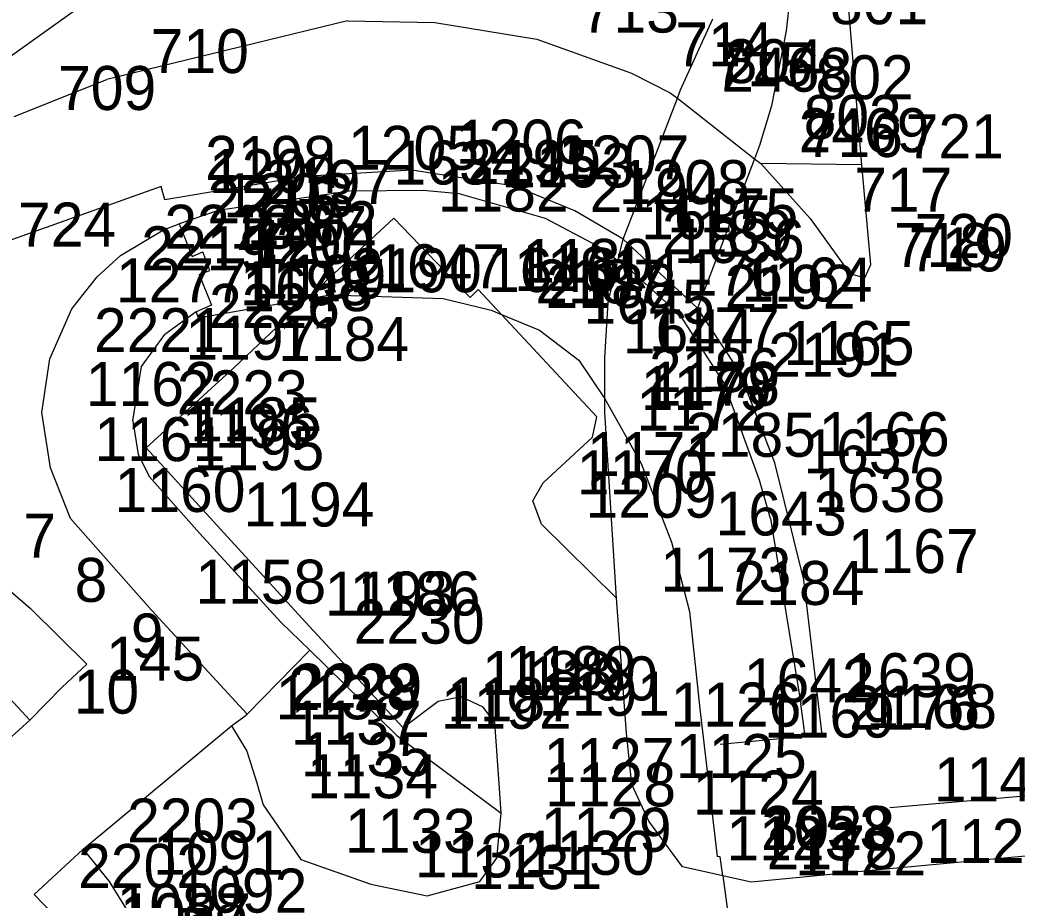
# Model space of a CAD drawing. Extents: x -822293 to -820259, y -1071573 to -1068794.
# Drawn here: x -821511.74 to -821466.42, y -1070055.15 to -1070015.12 of the extents above; entities that cross this region are included whole.
import ezdxf

# ---------------------------------------------------------------- set-up
doc = ezdxf.new("R2010")
doc.units = 0
for name, color, linetype in [('Vrstva 2', 7, 'Continuous'), ('Vrstva 3', 7, 'Continuous'), ('Vrstva 8', 7, 'Continuous'), ('Vrstva 9', 7, 'Continuous')]:
    doc.layers.add(name, color=color, linetype=linetype)

msp = doc.modelspace()

# ---------------------------------------------------------------- linework, layer by layer
at = {"layer": 'Vrstva 2'}
for p, q in [((-821513.59, -1070039.88), (-821511.26, -1070041.89)), ((-821511.26, -1070041.89), (-821508.7, -1070044.42)), ((-821508.7, -1070044.42), (-821509.83, -1070045.47)), ((-821509.83, -1070045.47), (-821511.3, -1070046.97)), ((-821511.3, -1070046.97), (-821518.52, -1070053.52))]:
    msp.add_line(p, q, dxfattribs=at)
at = {"layer": 'Vrstva 3'}
for p, q in [((-821473.48, -1070021.72), (-821475.1, -1070002.24)), ((-821506.63, -1070012.82), (-821518.73, -1070021.47)), ((-821476.64, -1070013.17), (-821476.92, -1070015.62)), ((-821496.86, -1070015.17), (-821507.8, -1070017.84)), ((-821496.86, -1070015.17), (-821492.88, -1070015.24)), ((-821492.88, -1070015.24), (-821488.25, -1070016)), ((-821481.71, -1070018.3), (-821480.24, -1070015.08)), ((-821476.92, -1070015.62), (-821477.58, -1070019.03)), ((-821488.25, -1070016), (-821483.95, -1070017.54)), ((-821483.95, -1070017.54), (-821482.18, -1070018.44)), ((-821512.01, -1070019.52), (-821507.8, -1070017.84)), ((-821482.18, -1070018.44), (-821481.86, -1070018.69)), ((-821481.86, -1070018.69), (-821481.71, -1070018.3)), ((-821484.32, -1070025.09), (-821481.86, -1070018.69)), ((-821481.86, -1070018.69), (-821478.35, -1070021.44)), ((-821477.58, -1070019.03), (-821478.12, -1070020.84)), ((-821478.12, -1070020.84), (-821478.35, -1070021.44)), ((-821478.35, -1070021.44), (-821480.95, -1070028.23)), ((-821478.35, -1070021.44), (-821478.07, -1070021.66)), ((-821473.48, -1070021.72), (-821478.07, -1070021.66)), ((-821478.07, -1070021.66), (-821475.82, -1070024.15)), ((-821493.93, -1070021.96), (-821498.83, -1070022.24)), ((-821489.27, -1070022.68), (-821493.93, -1070021.96)), ((-821473.07, -1070026.25), (-821473.48, -1070021.72)), ((-821498.83, -1070022.24), (-821505.15, -1070023.3)), ((-821505.33, -1070022.7), (-821513.83, -1070025.73)), ((-821505.15, -1070023.3), (-821505.33, -1070022.7)), ((-821496.76, -1070022.91), (-821502.73, -1070023.79)), ((-821493.42, -1070022.88), (-821496.76, -1070022.91)), ((-821491.78, -1070023.04), (-821493.42, -1070022.88)), ((-821486.52, -1070023.8), (-821489.27, -1070022.68)), ((-821487.85, -1070024.16), (-821491.78, -1070023.04)), ((-821502.73, -1070023.79), (-821504.51, -1070024.4)), ((-821484.32, -1070025.09), (-821486.52, -1070023.8)), ((-821494.75, -1070024.14), (-821498.7, -1070027.81)), ((-821491.28, -1070027.75), (-821494.75, -1070024.14)), ((-821485.5, -1070025.4), (-821487.85, -1070024.16)), ((-821475.82, -1070024.15), (-821474.02, -1070026.66)), ((-821507.18, -1070025.83), (-821505.22, -1070024.67)), ((-821505.22, -1070024.67), (-821504.51, -1070024.4)), ((-821504.51, -1070024.4), (-821503.92, -1070025.89)), ((-821484.56, -1070026.08), (-821484.32, -1070025.09)), ((-821480.95, -1070028.23), (-821484.32, -1070025.09)), ((-821503.92, -1070025.89), (-821503.43, -1070025.67)), ((-821503.11, -1070026.52), (-821503.43, -1070025.67)), ((-821484.56, -1070026.08), (-821485.5, -1070025.4)), ((-821508.23, -1070026.81), (-821507.18, -1070025.83)), ((-821485.01, -1070027.97), (-821484.56, -1070026.08)), ((-821484.02, -1070026.48), (-821484.56, -1070026.08)), ((-821503.6, -1070026.7), (-821503.11, -1070026.52)), ((-821481.71, -1070028.56), (-821484.02, -1070026.48)), ((-821474.02, -1070026.66), (-821473.34, -1070026.86)), ((-821473.34, -1070026.86), (-821473.07, -1070026.25)), ((-821509.38, -1070028.27), (-821508.23, -1070026.81)), ((-821503.6, -1070026.7), (-821503.04, -1070028.1)), ((-821490.91, -1070027.38), (-821491.28, -1070027.75)), ((-821489.85, -1070028.52), (-821490.91, -1070027.38)), ((-821503.64, -1070028.67), (-821498.7, -1070027.81)), ((-821498.7, -1070027.81), (-821502, -1070030.93)), ((-821498.7, -1070027.81), (-821497.64, -1070027.63)), ((-821497.64, -1070027.63), (-821492.51, -1070027.8)), ((-821492.51, -1070027.8), (-821490.32, -1070028.32)), ((-821485.16, -1070030.49), (-821485.01, -1070027.97)), ((-821510.38, -1070030.53), (-821509.38, -1070028.27)), ((-821503.74, -1070028.4), (-821505.15, -1070029.43)), ((-821503.04, -1070028.1), (-821503.74, -1070028.4)), ((-821503.74, -1070028.4), (-821503.64, -1070028.67)), ((-821490.32, -1070028.32), (-821489.85, -1070028.52)), ((-821479.03, -1070031.12), (-821480.95, -1070028.23)), ((-821489.85, -1070028.52), (-821485.52, -1070033.17)), ((-821489.85, -1070028.52), (-821488.12, -1070029.24)), ((-821479.73, -1070031.65), (-821481.71, -1070028.56)), ((-821488.12, -1070029.24), (-821486.34, -1070030.59)), ((-821506.22, -1070030.88), (-821505.15, -1070029.43)), ((-821510.75, -1070032.98), (-821510.38, -1070030.53)), ((-821486.34, -1070030.59), (-821485.15, -1070032.35)), ((-821485.15, -1070032.35), (-821485.16, -1070030.49)), ((-821506.61, -1070033.36), (-821506.22, -1070030.88)), ((-821502, -1070030.93), (-821506, -1070034.59)), ((-821477.43, -1070035.26), (-821479.03, -1070031.12)), ((-821478.13, -1070036.05), (-821479.73, -1070031.65)), ((-821485.15, -1070032.97), (-821485.15, -1070032.35)), ((-821485.15, -1070032.35), (-821483.51, -1070035.29)), ((-821510.36, -1070035.49), (-821510.75, -1070032.98)), ((-821484.63, -1070041.42), (-821485.15, -1070032.97)), ((-821506.61, -1070033.36), (-821506.37, -1070034.88)), ((-821485.72, -1070034.1), (-821485.52, -1070033.17)), ((-821487.96, -1070036.17), (-821485.72, -1070034.1)), ((-821498.76, -1070042.51), (-821506, -1070034.59)), ((-821506.37, -1070034.88), (-821505.86, -1070035.9)), ((-821476.11, -1070040.58), (-821477.43, -1070035.26)), ((-821509.44, -1070037.8), (-821510.36, -1070035.49)), ((-821483.51, -1070035.29), (-821482.12, -1070038.87)), ((-821505.86, -1070035.9), (-821503.58, -1070038.46)), ((-821488.43, -1070037), (-821487.96, -1070036.17)), ((-821477.63, -1070037.8), (-821478.13, -1070036.05)), ((-821488.03, -1070038.06), (-821488.43, -1070037)), ((-821505.77, -1070041.97), (-821509.44, -1070037.8)), ((-821477.63, -1070037.8), (-821476.24, -1070046.22)), ((-821484.63, -1070041.42), (-821488.03, -1070038.06)), ((-821503.58, -1070038.46), (-821499.89, -1070042.51)), ((-821482.12, -1070038.87), (-821481.31, -1070042.03)), ((-821475.28, -1070047.63), (-821476.11, -1070040.58)), ((-821516.82, -1070041), (-821511.3, -1070046.97)), ((-821484.17, -1070047.56), (-821484.63, -1070041.42)), ((-821501.41, -1070046.7), (-821505.77, -1070041.97)), ((-821481.31, -1070042.03), (-821480.84, -1070046.46)), ((-821499.89, -1070042.51), (-821498.57, -1070043.79)), ((-821498.76, -1070042.51), (-821494.33, -1070047.32)), ((-821501.41, -1070046.7), (-821498.57, -1070043.79)), ((-821498.57, -1070043.79), (-821494.61, -1070047.66)), ((-821492.74, -1070046.12), (-821494.33, -1070047.32)), ((-821491.68, -1070045.9), (-821492.74, -1070046.12)), ((-821490.69, -1070046.37), (-821491.68, -1070045.9)), ((-821490.15, -1070047.07), (-821490.69, -1070046.37)), ((-821480.84, -1070046.46), (-821480.05, -1070053.17)), ((-821476.05, -1070047.7), (-821476.24, -1070046.22)), ((-821502.12, -1070047.23), (-821501.56, -1070046.81)), ((-821501.56, -1070046.81), (-821501.41, -1070046.7)), ((-821508.87, -1070052.83), (-821502.12, -1070047.23)), ((-821502.12, -1070047.23), (-821501.43, -1070048.38)), ((-821489.94, -1070050.08), (-821490.15, -1070047.07)), ((-821494.61, -1070047.66), (-821489.87, -1070051.19)), ((-821483.93, -1070049.9), (-821484.17, -1070047.56)), ((-821479.92, -1070048.06), (-821476.05, -1070047.7)), ((-821476.05, -1070047.7), (-821475.28, -1070047.63)), ((-821501.43, -1070048.38), (-821500.97, -1070049.82)), ((-821500.97, -1070049.82), (-821500.69, -1070050.82)), ((-821489.87, -1070051.19), (-821489.94, -1070050.08)), ((-821483.16, -1070051.56), (-821483.93, -1070049.9)), ((-821462.87, -1070050.15), (-821472.2, -1070050.96)), ((-821500.69, -1070050.82), (-821498.97, -1070053.3)), ((-821490.07, -1070053.25), (-821489.87, -1070051.19)), ((-821481.63, -1070053.64), (-821483.16, -1070051.56)), ((-821511.1, -1070054.9), (-821508.87, -1070052.83)), ((-821508.87, -1070052.83), (-821507.69, -1070054.3)), ((-821463.62, -1070052.93), (-821472.54, -1070053.76)), ((-821498.97, -1070053.3), (-821495.79, -1070054.42)), ((-821490.84, -1070054.3), (-821490.07, -1070053.25)), ((-821479.92, -1070053.18), (-821480.05, -1070053.17)), ((-821479.8, -1070054.05), (-821479.92, -1070053.18)), ((-821479.8, -1070054.05), (-821481.63, -1070053.64)), ((-821472.54, -1070053.76), (-821478.5, -1070054.33)), ((-821507.69, -1070054.3), (-821506.63, -1070056.02)), ((-821493.23, -1070054.95), (-821490.84, -1070054.3)), ((-821478.5, -1070054.33), (-821479.8, -1070054.05)), ((-821479.8, -1070054.05), (-821478.09, -1070066.1)), ((-821495.79, -1070054.42), (-821493.23, -1070054.95)), ((-821509.35, -1070056.7), (-821511.1, -1070054.9))]:
    msp.add_line(p, q, dxfattribs=at)
at = {"layer": 'Vrstva 8'}
for p, q in [((-821496.86, -1070015.17), (-821496.86, -1070015.17)), ((-821492.88, -1070015.24), (-821492.88, -1070015.24)), ((-821476.92, -1070015.62), (-821476.92, -1070015.62)), ((-821488.25, -1070016), (-821488.25, -1070016)), ((-821483.95, -1070017.54), (-821483.95, -1070017.54)), ((-821507.8, -1070017.84), (-821507.8, -1070017.84)), ((-821482.18, -1070018.44), (-821482.18, -1070018.44)), ((-821481.71, -1070018.3), (-821481.71, -1070018.3)), ((-821481.86, -1070018.69), (-821481.86, -1070018.69)), ((-821477.58, -1070019.03), (-821477.58, -1070019.03)), ((-821478.12, -1070020.84), (-821478.12, -1070020.84)), ((-821478.35, -1070021.44), (-821478.35, -1070021.44)), ((-821478.07, -1070021.66), (-821478.07, -1070021.66)), ((-821493.93, -1070021.96), (-821493.93, -1070021.96)), ((-821473.48, -1070021.72), (-821473.48, -1070021.72)), ((-821498.83, -1070022.24), (-821498.83, -1070022.24)), ((-821505.33, -1070022.7), (-821505.33, -1070022.7)), ((-821496.76, -1070022.91), (-821496.76, -1070022.91)), ((-821493.42, -1070022.88), (-821493.42, -1070022.88)), ((-821489.27, -1070022.68), (-821489.27, -1070022.68)), ((-821505.15, -1070023.3), (-821505.15, -1070023.3)), ((-821491.78, -1070023.04), (-821491.78, -1070023.04)), ((-821502.73, -1070023.79), (-821502.73, -1070023.79)), ((-821486.52, -1070023.8), (-821486.52, -1070023.8)), ((-821494.75, -1070024.14), (-821494.75, -1070024.14)), ((-821487.85, -1070024.16), (-821487.85, -1070024.16)), ((-821475.82, -1070024.15), (-821475.82, -1070024.15)), ((-821505.22, -1070024.67), (-821505.22, -1070024.67)), ((-821504.51, -1070024.4), (-821504.51, -1070024.4)), ((-821484.32, -1070025.09), (-821484.32, -1070025.09)), ((-821503.43, -1070025.67), (-821503.43, -1070025.67)), ((-821485.5, -1070025.4), (-821485.5, -1070025.4)), ((-821507.18, -1070025.83), (-821507.18, -1070025.83)), ((-821503.92, -1070025.89), (-821503.92, -1070025.89)), ((-821484.56, -1070026.08), (-821484.56, -1070026.08)), ((-821503.11, -1070026.52), (-821503.11, -1070026.52)), ((-821484.02, -1070026.48), (-821484.02, -1070026.48)), ((-821474.02, -1070026.66), (-821474.02, -1070026.66)), ((-821473.07, -1070026.25), (-821473.07, -1070026.25)), ((-821508.23, -1070026.81), (-821508.23, -1070026.81)), ((-821503.6, -1070026.7), (-821503.6, -1070026.7)), ((-821473.34, -1070026.86), (-821473.34, -1070026.86)), ((-821490.91, -1070027.38), (-821490.91, -1070027.38)), ((-821498.7, -1070027.81), (-821498.7, -1070027.81)), ((-821497.64, -1070027.63), (-821497.64, -1070027.63)), ((-821492.51, -1070027.8), (-821492.51, -1070027.8)), ((-821491.28, -1070027.75), (-821491.28, -1070027.75)), ((-821485.01, -1070027.97), (-821485.01, -1070027.97)), ((-821509.38, -1070028.27), (-821509.38, -1070028.27)), ((-821503.74, -1070028.4), (-821503.74, -1070028.4)), ((-821503.04, -1070028.1), (-821503.04, -1070028.1)), ((-821490.32, -1070028.32), (-821490.32, -1070028.32)), ((-821480.95, -1070028.23), (-821480.95, -1070028.23)), ((-821503.64, -1070028.67), (-821503.64, -1070028.67)), ((-821489.85, -1070028.52), (-821489.85, -1070028.52)), ((-821481.71, -1070028.56), (-821481.71, -1070028.56)), ((-821488.12, -1070029.24), (-821488.12, -1070029.24)), ((-821505.15, -1070029.43), (-821505.15, -1070029.43)), ((-821510.38, -1070030.53), (-821510.38, -1070030.53)), ((-821486.34, -1070030.59), (-821486.34, -1070030.59)), ((-821485.16, -1070030.49), (-821485.16, -1070030.49)), ((-821506.22, -1070030.88), (-821506.22, -1070030.88)), ((-821502, -1070030.93), (-821502, -1070030.93)), ((-821479.03, -1070031.12), (-821479.03, -1070031.12)), ((-821479.73, -1070031.65), (-821479.73, -1070031.65)), ((-821485.15, -1070032.35), (-821485.15, -1070032.35)), ((-821510.75, -1070032.98), (-821510.75, -1070032.98)), ((-821485.15, -1070032.97), (-821485.15, -1070032.97)), ((-821506.61, -1070033.36), (-821506.61, -1070033.36)), ((-821485.52, -1070033.17), (-821485.52, -1070033.17)), ((-821485.72, -1070034.1), (-821485.72, -1070034.1)), ((-821506, -1070034.59), (-821506, -1070034.59)), ((-821506.37, -1070034.88), (-821506.37, -1070034.88)), ((-821477.43, -1070035.26), (-821477.43, -1070035.26)), ((-821510.36, -1070035.49), (-821510.36, -1070035.49)), ((-821483.51, -1070035.29), (-821483.51, -1070035.29)), ((-821505.86, -1070035.9), (-821505.86, -1070035.9)), ((-821487.96, -1070036.17), (-821487.96, -1070036.17)), ((-821478.13, -1070036.05), (-821478.13, -1070036.05)), ((-821488.43, -1070037), (-821488.43, -1070037)), ((-821509.44, -1070037.8), (-821509.44, -1070037.8)), ((-821477.63, -1070037.8), (-821477.63, -1070037.8)), ((-821488.03, -1070038.06), (-821488.03, -1070038.06)), ((-821503.58, -1070038.46), (-821503.58, -1070038.46)), ((-821482.12, -1070038.87), (-821482.12, -1070038.87)), ((-821476.11, -1070040.58), (-821476.11, -1070040.58)), ((-821484.63, -1070041.42), (-821484.63, -1070041.42)), ((-821511.26, -1070041.89), (-821511.26, -1070041.89)), ((-821505.77, -1070041.97), (-821505.77, -1070041.97)), ((-821481.31, -1070042.03), (-821481.31, -1070042.03)), ((-821499.89, -1070042.51), (-821499.89, -1070042.51)), ((-821498.76, -1070042.51), (-821498.76, -1070042.51)), ((-821498.57, -1070043.79), (-821498.57, -1070043.79)), ((-821508.7, -1070044.42), (-821508.7, -1070044.42)), ((-821509.83, -1070045.47), (-821509.83, -1070045.47)), ((-821492.74, -1070046.12), (-821492.74, -1070046.12)), ((-821491.68, -1070045.9), (-821491.68, -1070045.9)), ((-821490.69, -1070046.37), (-821490.69, -1070046.37)), ((-821480.84, -1070046.46), (-821480.84, -1070046.46)), ((-821476.24, -1070046.22), (-821476.24, -1070046.22)), ((-821511.3, -1070046.97), (-821511.3, -1070046.97)), ((-821501.56, -1070046.81), (-821501.56, -1070046.81)), ((-821501.41, -1070046.7), (-821501.41, -1070046.7)), ((-821502.12, -1070047.23), (-821502.12, -1070047.23)), ((-821494.33, -1070047.32), (-821494.33, -1070047.32)), ((-821490.15, -1070047.07), (-821490.15, -1070047.07)), ((-821494.61, -1070047.66), (-821494.61, -1070047.66)), ((-821484.17, -1070047.56), (-821484.17, -1070047.56)), ((-821476.05, -1070047.7), (-821476.05, -1070047.7)), ((-821475.28, -1070047.63), (-821475.28, -1070047.63)), ((-821501.43, -1070048.38), (-821501.43, -1070048.38)), ((-821479.92, -1070048.06), (-821479.92, -1070048.06)), ((-821500.97, -1070049.82), (-821500.97, -1070049.82)), ((-821489.94, -1070050.08), (-821489.94, -1070050.08)), ((-821483.93, -1070049.9), (-821483.93, -1070049.9)), ((-821500.69, -1070050.82), (-821500.69, -1070050.82)), ((-821472.2, -1070050.96), (-821472.2, -1070050.96)), ((-821489.87, -1070051.19), (-821489.87, -1070051.19)), ((-821483.16, -1070051.56), (-821483.16, -1070051.56)), ((-821508.87, -1070052.83), (-821508.87, -1070052.83)), ((-821498.97, -1070053.3), (-821498.97, -1070053.3)), ((-821490.07, -1070053.25), (-821490.07, -1070053.25)), ((-821480.05, -1070053.17), (-821480.05, -1070053.17)), ((-821479.92, -1070053.18), (-821479.92, -1070053.18)), ((-821481.63, -1070053.64), (-821481.63, -1070053.64)), ((-821472.54, -1070053.76), (-821472.54, -1070053.76)), ((-821507.69, -1070054.3), (-821507.69, -1070054.3)), ((-821490.84, -1070054.3), (-821490.84, -1070054.3)), ((-821479.8, -1070054.05), (-821479.8, -1070054.05)), ((-821495.79, -1070054.42), (-821495.79, -1070054.42)), ((-821478.5, -1070054.33), (-821478.5, -1070054.33)), ((-821511.1, -1070054.9), (-821511.1, -1070054.9)), ((-821493.23, -1070054.95), (-821493.23, -1070054.95))]:
    msp.add_line(p, q, dxfattribs=at)

# ---------------------------------------------------------------- texts
at = {"layer": 'Vrstva 9'}
for s, p in [('801', (-821474.92, -1070015.32)), ('713', (-821486.25, -1070015.7)), ('714', (-821481.95, -1070017.24)), ('710', (-821505.8, -1070017.54)), ('715', (-821480.18, -1070018.14)), ('804', (-821479.71, -1070018)), ('2468', (-821479.86, -1070018.39)), ('802', (-821475.58, -1070018.73)), ('709', (-821510.01, -1070019.22)), ('803', (-821476.12, -1070020.54)), ('2469', (-821476.35, -1070021.14)), ('716', (-821476.07, -1070021.36)), ('721', (-821471.48, -1070021.42)), ('1206', (-821491.93, -1070021.66)), ('1205', (-821496.83, -1070021.94)), ('2198', (-821503.33, -1070022.4)), ('1634', (-821494.76, -1070022.61)), ('2195', (-821491.42, -1070022.58)), ('2193', (-821489.78, -1070022.74)), ('1207', (-821487.27, -1070022.38)), ('1204', (-821503.15, -1070023)), ('2197', (-821500.73, -1070023.49)), ('1208', (-821484.52, -1070023.5)), ('1203', (-821502.51, -1070024.1)), ('1182', (-821492.75, -1070023.84)), ('2194', (-821485.85, -1070023.86)), ('717', (-821473.82, -1070023.85)), ('2216', (-821503.22, -1070024.37)), ('1175', (-821482.32, -1070024.79)), ('724', (-821511.83, -1070025.43)), ('1202', (-821501.43, -1070025.37)), ('1635', (-821483.5, -1070025.1)), ('2218', (-821505.18, -1070025.53)), ('2467', (-821501.92, -1070025.59)), ('2189', (-821482.56, -1070025.78)), ('720', (-821471.07, -1070025.95)), ('1200', (-821501.6, -1070026.4)), ('1201', (-821501.11, -1070026.22)), ('1636', (-821482.02, -1070026.18)), ('718', (-821472.02, -1070026.36)), ('2219', (-821506.23, -1070026.51)), ('719', (-821471.34, -1070026.56)), ('1647', (-821495.64, -1070027.33)), ('1180', (-821488.91, -1070027.08)), ('2190', (-821496.7, -1070027.51)), ('1646', (-821490.51, -1070027.5)), ('1181', (-821489.28, -1070027.45)), ('1176', (-821483.01, -1070027.67)), ('1277', (-821507.38, -1070027.97)), ('1198', (-821501.74, -1070028.1)), ('1199', (-821501.04, -1070027.8)), ('2187', (-821488.32, -1070028.02)), ('2188', (-821487.85, -1070028.22)), ('1164', (-821478.95, -1070027.93)), ('1648', (-821501.64, -1070028.37)), ('2192', (-821479.71, -1070028.26)), ('2226', (-821503.15, -1070029.13)), ('1645', (-821486.12, -1070028.94)), ('2221', (-821508.38, -1070030.23)), ('1644', (-821484.34, -1070030.29)), ('1177', (-821483.16, -1070030.19)), ('1197', (-821504.22, -1070030.58)), ('1184', (-821500, -1070030.63)), ('1165', (-821477.03, -1070030.82)), ('2191', (-821477.73, -1070031.35)), ('2186', (-821483.15, -1070032.05)), ('1162', (-821508.75, -1070032.68)), ('1178', (-821483.15, -1070032.67)), ('2223', (-821504.61, -1070033.06)), ('1179', (-821483.52, -1070032.87)), ('1172', (-821483.72, -1070033.8)), ('1196', (-821504.37, -1070034.58)), ('1185', (-821504, -1070034.29)), ('2185', (-821481.51, -1070034.99)), ('1166', (-821475.43, -1070034.96)), ('1161', (-821508.36, -1070035.19)), ('1195', (-821503.86, -1070035.6)), ('1171', (-821485.96, -1070035.87)), ('1637', (-821476.13, -1070035.75)), ('1170', (-821486.43, -1070036.7)), ('1160', (-821507.44, -1070037.5)), ('1638', (-821475.63, -1070037.5)), ('1194', (-821501.58, -1070038.16)), ('1209', (-821486.03, -1070037.76)), ('1643', (-821480.12, -1070038.57)), ('7', (-821511.59, -1070039.58)), ('1167', (-821474.11, -1070040.28)), ('1173', (-821482.63, -1070041.12)), ('8', (-821509.26, -1070041.59)), ('1158', (-821503.77, -1070041.67)), ('2184', (-821479.31, -1070041.73)), ('1193', (-821497.89, -1070042.21)), ('1186', (-821496.76, -1070042.21)), ('2230', (-821496.57, -1070043.49)), ('9', (-821506.7, -1070044.12)), ('145', (-821507.83, -1070045.17)), ('1188', (-821490.74, -1070045.82)), ('1189', (-821489.68, -1070045.6)), ('1190', (-821488.69, -1070046.07)), ('1642', (-821478.84, -1070046.16)), ('1639', (-821474.24, -1070045.92)), ('10', (-821509.3, -1070046.67)), ('2228', (-821499.56, -1070046.51)), ('2229', (-821499.41, -1070046.4)), ('1191', (-821488.15, -1070046.77)), ('1138', (-821500.12, -1070046.93)), ('1187', (-821492.33, -1070047.02)), ('1126', (-821482.17, -1070047.26)), ('1192', (-821492.61, -1070047.36)), ('2176', (-821474.05, -1070047.4)), ('1168', (-821473.28, -1070047.33)), ('1137', (-821499.43, -1070048.08)), ('1169', (-821477.92, -1070047.76)), ('1135', (-821498.97, -1070049.52)), ('1127', (-821487.94, -1070049.78)), ('1125', (-821481.93, -1070049.6)), ('1134', (-821498.69, -1070050.52)), ('1128', (-821487.87, -1070050.89)), ('1140', (-821470.2, -1070050.66)), ('1124', (-821481.16, -1070051.26)), ('2203', (-821506.87, -1070052.53)), ('1133', (-821496.97, -1070053)), ('1129', (-821488.07, -1070052.95)), ('2053', (-821478.05, -1070052.87)), ('1928', (-821477.92, -1070052.88)), ('1123', (-821479.63, -1070053.34)), ('1121', (-821470.54, -1070053.46)), ('1091', (-821505.69, -1070054)), ('1130', (-821488.84, -1070054)), ('2178', (-821477.8, -1070053.75)), ('1122', (-821476.5, -1070054.03)), ('1132', (-821493.79, -1070054.12)), ('2202', (-821509.1, -1070054.6)), ('1131', (-821491.23, -1070054.65)), ('1092', (-821504.63, -1070055.72)), ('1088', (-821507.35, -1070056.4)), ('1087', (-821507.19, -1070056.84))]:
    msp.add_text(s, height=2, dxfattribs=at).set_placement(p)

doc.saveas('drawing.dxf')
